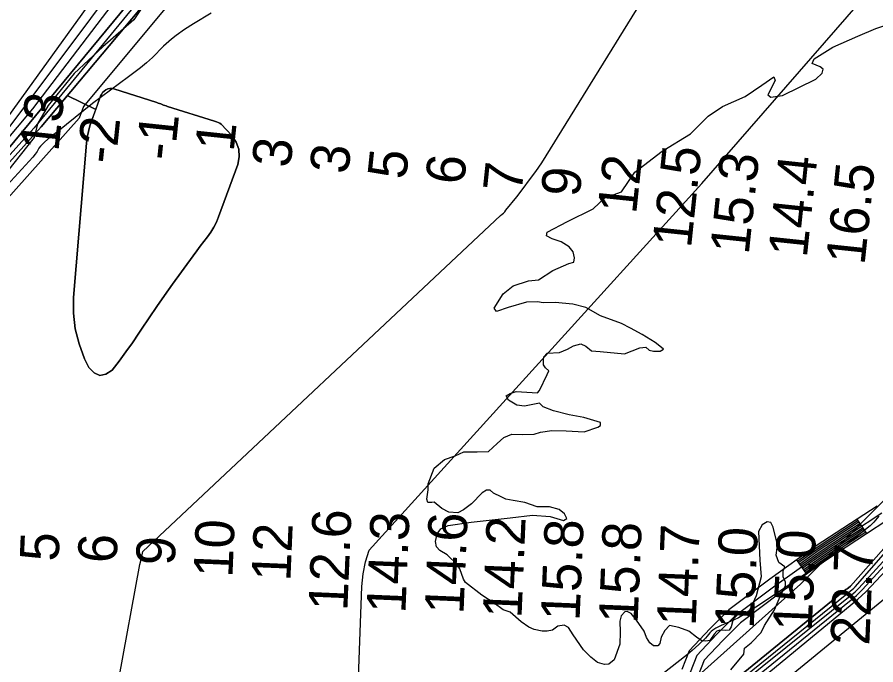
# Model space of a CAD drawing. Extents: x 3161665 to 3199565, y 885729 to 911164.
# Drawn here: x 3179374 to 3180851, y 900595 to 901709 of the extents above; entities that cross this region are included whole.
import ezdxf

# ---------------------------------------------------------------- set-up
doc = ezdxf.new("R2010")
doc.units = 0
for name, color, linetype in [('V-RIVR-EDGE', 7, 'Continuous'), ('V-RIVR-RANG', 7, 'Continuous'), ('V-ROAD-CNTR', 7, 'Continuous'), ('V-SITE-VEGE', 7, 'Continuous'), ('V-TOPO-DPTH', 7, 'Continuous'), ('V-TOPO-MAJR', 7, 'Continuous'), ('V-TOPO-MINR', 7, 'Continuous'), ('V-TOPO-WATR', 7, 'Continuous')]:
    doc.layers.add(name, color=color, linetype=linetype)

msp = doc.modelspace()

# ---------------------------------------------------------------- linework, layer by layer
at = {"layer": 'V-RIVR-EDGE'}
for points in [[(3180336.4, 902619.9), (3180288.2, 902565.5), (3180188.1, 902455.7), (3180145.4, 902406.6), (3180100.4, 902332.8), (3180026.8, 902241.8), (3179936.4, 902147.6), (3179867.7, 902082.5), (3179802.2, 902002.7), (3179758.4, 901947.3), (3179691.8, 901885.4), (3179654.5, 901842.3), (3179640.4, 901829.9), (3179619.8, 901799.7), (3179611.7, 901760.9), (3179574.3, 901704.3), (3179521.3, 901658.1), (3179472, 901611.8), (3179427.1, 901556.8), (3179408.7, 901525.6), (3179402.7, 901501.8), (3179357.2, 901444.2)], [(3180665.6, 901575.5), (3180670.4, 901571.1), (3180690.8, 901574.1), (3180747.8, 901602.2), (3180758.7, 901612.7), (3180760.5, 901619.6), (3180755.3, 901623.5), (3180741.8, 901629.2), (3180744.9, 901637), (3180777.1, 901657.4), (3180820.2, 901676), (3180851.1, 901689.4), (3180881.1, 901699.3)], [(3180087, 900874.5), (3180083.1, 900874.1), (3180080.1, 900874.5), (3180078.4, 900880.2), (3180081, 900896.2), (3180081, 900906.2), (3180091.5, 900933.6), (3180109, 900948.3), (3180127.2, 900954.4), (3180142.5, 900961.3), (3180165.1, 900961.7), (3180184.6, 900962.1), (3180199.4, 900975.9), (3180211.2, 900986.3), (3180224.7, 900991.9), (3180243, 900991.5), (3180263.4, 900991.9), (3180274.3, 900995.3), (3180293.8, 900997.9), (3180318.2, 900997.8), (3180349.5, 900996), (3180373, 901003.8), (3180377.7, 901006.8), (3180377.3, 901011.6), (3180348.6, 901020.3), (3180323.5, 901025.2), (3180296.5, 901031.8), (3180279.1, 901038.8), (3180272.6, 901044.9), (3180246.5, 901040.1), (3180233.5, 901041.5), (3180219.2, 901050.2), (3180215.3, 901057.6), (3180221.8, 901061.9), (3180232.3, 901065.4), (3180269.2, 901063.1), (3180272.3, 901067), (3180285.8, 901094.4), (3180288.4, 901100.5), (3180282.8, 901105.7), (3180279.3, 901110.9), (3180279.3, 901119.2), (3180279.8, 901124.8), (3180285.9, 901131.3), (3180306.8, 901132.1), (3180320.7, 901138.2), (3180331.1, 901143.8), (3180343.7, 901147.3), (3180352.4, 901143.3), (3180362, 901135.1), (3180377.2, 901134.1), (3180418.9, 901129.7), (3180445, 901140.5), (3180455.4, 901141.3), (3180461.5, 901136.5), (3180468.5, 901134.4), (3180480.2, 901134.8), (3180485.9, 901138.2), (3180479.4, 901143), (3180471.5, 901149.6), (3180449.4, 901163.1), (3180429.4, 901174), (3180413.4, 901182.3), (3180377.3, 901195), (3180352.2, 901209.8), (3180329.6, 901215.5), (3180299.6, 901218.2), (3180278.7, 901217.8), (3180269.2, 901219.6), (3180250, 901218.8), (3180218.7, 901209.7), (3180198.3, 901202.8), (3180194.4, 901208.5), (3180210.1, 901233.2), (3180227.1, 901247.1), (3180253.6, 901255.3), (3180271, 901257.4), (3180295.4, 901273), (3180322.8, 901285.1), (3180331.5, 901287.3), (3180332.8, 901295.1), (3180330.2, 901305.5), (3180323.7, 901314.2), (3180309.8, 901322.5), (3180294.2, 901327.8), (3180284.7, 901332.6), (3180285.5, 901339.1), (3180320.8, 901357.3), (3180364.8, 901379.3), (3180385.2, 901398.4), (3180413.5, 901408.3), (3180436.6, 901442.2), (3180483.7, 901478.6), (3180532.4, 901508.5), (3180562.5, 901538.4), (3180587.7, 901555.3), (3180626.5, 901572.6), (3180655.2, 901592), (3180675.7, 901606.3), (3180678.3, 901599.8), (3180665.6, 901575.5)], [(3180684.5, 900770.9), (3180679.7, 900783.9), (3180681.5, 900796.5), (3180681.9, 900801.7), (3180674.6, 900831.7), (3180670.7, 900840), (3180664.2, 900841.3), (3180655.5, 900835.7), (3180649.4, 900824.4), (3180651.9, 900774.9), (3180654, 900746.6), (3180645.6, 900713.6), (3180633.8, 900688.4), (3180624.7, 900681), (3180612.5, 900680.6), (3180605.6, 900673.7), (3180602.5, 900660.7), (3180599, 900654.6), (3180592.5, 900654.2), (3180582.9, 900654.6), (3180577.7, 900653.3), (3180573.3, 900648.1), (3180565.5, 900636.8), (3180558.5, 900635.6), (3180551.6, 900636.4), (3180542.5, 900643), (3180529.4, 900653), (3180512.1, 900659.1), (3180496, 900662.7), (3180488.1, 900654), (3180482, 900642.7), (3180479.8, 900631.8), (3180475.9, 900627.9), (3180468.5, 900628), (3180462.4, 900633.2), (3180456.4, 900642.3), (3180452.9, 900652.8), (3180439.5, 900671.9), (3180430.4, 900683.2), (3180423.5, 900686.7), (3180419.1, 900686.3), (3180413, 900679.4), (3180410.8, 900670.3), (3180411.2, 900651.1), (3180410.7, 900630.7), (3180401.1, 900603.8), (3180391.9, 900596.4), (3180384.5, 900595.6), (3180372.4, 900599.1), (3180360.7, 900608.2), (3180348.5, 900620.9), (3180330.3, 900647), (3180322.5, 900659.6), (3180314.7, 900663.5), (3180304.3, 900661.4), (3180294.7, 900654.9), (3180286, 900653.2), (3180277.3, 900653.2), (3180263.4, 900655.8), (3180253.9, 900659.8), (3180240.8, 900668.9), (3180222.2, 900685.5), (3180210, 900689.9), (3180194.4, 900701.2), (3180173.2, 900714.7), (3180145.4, 900737), (3180141.9, 900742.2), (3180135.4, 900760), (3180131.6, 900767), (3180113.8, 900784.4), (3180101.2, 900791.9), (3180095.1, 900798), (3180093.8, 900807.1), (3180096.5, 900820.6), (3180102.6, 900828.8), (3180115.2, 900834.9), (3180154.8, 900840.4), (3180222.2, 900848.1), (3180260.4, 900852.8), (3180290.9, 900850.5), (3180313.9, 900843.5), (3180319.5, 900847), (3180315.6, 900854.8), (3180306.5, 900862.2), (3180290, 900866.6), (3180268.7, 900866.6), (3180247, 900874.5), (3180227, 900877.6), (3180214.4, 900880.3), (3180206.6, 900883.8), (3180193.6, 900890.3), (3180187.9, 900895.5), (3180181.4, 900895.6), (3180174, 900891.2), (3180155.7, 900872.1), (3180141.8, 900861.7), (3180131.8, 900856.6), (3180116.6, 900857.9), (3180104.4, 900864), (3180091, 900874.9), (3180087, 900874.5)], [(3180601.9, 900586.3), (3180624.1, 900613.7), (3180625.4, 900623.7), (3180636.8, 900633.2), (3180654.2, 900650.5), (3180659.9, 900662.7), (3180676.9, 900689.6), (3180685.2, 900708.7), (3180695.7, 900731.3), (3180695.7, 900737.4), (3180691.8, 900746.5), (3180691.8, 900756.9), (3180694.9, 900763.4), (3180684.5, 900770.9)]]:
    msp.add_lwpolyline(points, dxfattribs=at)
at = {"layer": 'V-ROAD-CNTR'}
for p, q in [((3180835.9, 900820.8), (3180819.4, 900845.9)), ((3180732.7, 900751.3), (3180715.3, 900775.8))]:
    msp.add_line(p, q, dxfattribs=at)
for points in [[(3180853.4, 900868.2), (3180748.5, 900799.5), (3180668.6, 900742.4), (3180598.5, 900689.8), (3180566.4, 900657.8), (3180530.1, 900619.2), (3180517.6, 900587.4)], [(3180861.7, 900855.7), (3180757, 900787.1), (3180677.4, 900730.3), (3180608.3, 900678.5), (3180577.1, 900647.3), (3180543, 900611), (3180531.6, 900582.1)], [(3180870, 900843.2), (3180765.4, 900774.7), (3180686.3, 900718.2), (3180618.2, 900667.1), (3180587.9, 900636.9), (3180555.9, 900602.9), (3180545.7, 900576.8)], [(3180821.1, 900843.4), (3180750.2, 900797), (3180717, 900773.3)], [(3180822.7, 900840.9), (3180751.9, 900794.5), (3180718.8, 900770.9)], [(3180824.4, 900838.4), (3180753.6, 900792.1), (3180720.5, 900768.4)], [(3180826, 900835.9), (3180755.3, 900789.6), (3180722.2, 900766)], [(3180827.6, 900833.4), (3180757, 900787.1), (3180724, 900763.6)], [(3180829.3, 900830.9), (3180758.7, 900784.6), (3180725.7, 900761.1)], [(3180830.9, 900828.4), (3180760.3, 900782.2), (3180727.5, 900758.7)], [(3180832.6, 900825.9), (3180762, 900779.7), (3180729.2, 900756.2)], [(3180834.2, 900823.3), (3180763.7, 900777.2), (3180731, 900753.8)]]:
    msp.add_lwpolyline(points, dxfattribs=at)
at = {"layer": 'V-SITE-VEGE'}
for p, q in [((3180848, 900840.3), (3180841.6, 900834)), ((3180856.5, 900850.8), (3180848, 900840.3)), ((3180841.6, 900834), (3180802.4, 900803.5)), ((3180802.4, 900803.5), (3180762.4, 900774.1)), ((3180762.4, 900774.1), (3180735.2, 900755.1)), ((3180735.2, 900755.1), (3180696.7, 900728.8)), ((3180696.7, 900728.8), (3180657.9, 900702.8)), ((3180657.9, 900702.8), (3180631.8, 900686)), ((3180614.7, 900676), (3180607.5, 900672.3)), ((3180623.3, 900680.9), (3180614.7, 900676)), ((3180631.8, 900686), (3180623.3, 900680.9)), ((3180585.3, 900662.9), (3180575.8, 900658.1)), ((3180607.5, 900672.3), (3180585.3, 900662.9)), ((3180565.6, 900649.9), (3180561.3, 900644.3)), ((3180567.9, 900652.5), (3180565.6, 900649.9)), ((3180570.6, 900654.8), (3180567.9, 900652.5)), ((3180575.8, 900658.1), (3180570.6, 900654.8)), ((3180558.1, 900640.8), (3180546.8, 900630.1)), ((3180561.3, 900644.3), (3180558.1, 900640.8)), ((3180535.2, 900619.6), (3180527.2, 900613)), ((3180546.8, 900630.1), (3180535.2, 900619.6)), ((3180527.2, 900613), (3180469.2, 900567.9))]:
    msp.add_line(p, q, dxfattribs=at)
msp.add_lwpolyline([(3179707.7, 901715.6), (3179676.9, 901697.4), (3179661.8, 901687.8), (3179647.2, 901677.6), (3179639.1, 901671.1), (3179625.7, 901658.8), (3179606.3, 901639.5), (3179596.4, 901630.2), (3179585.9, 901621.5), (3179565.3, 901606.1), (3179534.1, 901583.5), (3179503.4, 901560.3), (3179443.6, 901512.3), (3179426.9, 901499.4), (3179419.9, 901493.5), (3179413.6, 901486.9), (3179411.2, 901483.6), (3179408.1, 901478.1), (3179404.7, 901473), (3179400.5, 901468.3), (3179337, 901399.5)], dxfattribs=at)
at = {"layer": 'V-TOPO-DPTH'}
for points in [[(3180411.4, 902676.2), (3179924.8, 902127.8), (3179414.7, 901520.4), (3178828.9, 900867.7)], [(3178779.3, 900829.4), (3178820.8, 900883.9), (3179319.5, 901436.8), (3179854.2, 902082.5), (3179855.6, 902086.5), (3179856.6, 902089.3), (3179857.6, 902092.1), (3180292.7, 902656)], [(3179862.1, 902053.1), (3179459.8, 901574.1), (3179508.9, 901550.3)], [(3179376.9, 899164.6), (3179875.7, 899953.1), (3179886.4, 899967.5), (3179902.2, 899992.9), (3179903.8, 899995.8), (3179905.1, 899998.8), (3179906, 900002), (3179906.6, 900005.2), (3179929.5, 900184.4), (3179940.1, 900277.4), (3179949.1, 900370.5), (3179955.6, 900463.8), (3179960.4, 900557.3), (3179967, 900730.1), (3179969.2, 900751.4), (3179973, 900772.2), (3179979.3, 900792.5), (3180551.9, 901423.1), (3180907.5, 901830.9)], [(3179376.9, 899164.6), (3179875.7, 899953.1), (3179886.4, 899967.5), (3179902.2, 899992.9), (3179903.8, 899995.8), (3179905.1, 899998.8), (3179906, 900002), (3179906.6, 900005.2), (3179929.5, 900184.4), (3179940.1, 900277.4), (3179949.1, 900370.5), (3179955.6, 900463.8), (3179960.4, 900557.3), (3179967, 900730.1), (3179969.2, 900751.4), (3179973, 900772.2), (3179979.3, 900792.5), (3180551.9, 901423.1), (3180907.5, 901830.9)], [(3179722.5, 901526.7), (3179719.6, 901527.9), (3179716.5, 901528.8), (3179713.5, 901529.8), (3179632.3, 901555.5), (3179630, 901556.2), (3179625.4, 901557.8), (3179620.9, 901559.6), (3179616.3, 901561.2), (3179614, 901562), (3179540, 901585.8), (3179536.5, 901586.4), (3179533, 901586.4), (3179529.6, 901585.5), (3179526.3, 901584), (3179523.4, 901581.7), (3179520.8, 901579.1), (3179518.8, 901576.1), (3179517.2, 901572.8), (3179501.9, 901531.5), (3179498.8, 901521.9), (3179496.2, 901512.2), (3179494.4, 901502.3), (3179493.2, 901492.3), (3179470.9, 901226.9), (3179470.8, 901199.7), (3179473.4, 901172.9), (3179480.2, 901146.9), (3179489.8, 901121.5), (3179496.8, 901106.6), (3179506, 901097.5), (3179515.8, 901092.9), (3179526.3, 901095.2), (3179537.4, 901102), (3179549.2, 901117.5), (3179560.8, 901133.2), (3179572, 901149.1), (3179582.9, 901165.2), (3179587.5, 901172.1), (3179600.6, 901191.7), (3179613.9, 901211.1), (3179627.5, 901230.4), (3179641.2, 901249.6), (3179676.8, 901298.7), (3179682.7, 901306.8), (3179688.8, 901314.9), (3179694.9, 901322.9), (3179701.1, 901330.9), (3179706.9, 901339.1), (3179712.1, 901347.5), (3179716.6, 901356.4), (3179720.4, 901365.7), (3179753.3, 901455.3), (3179755.7, 901468.8), (3179755.3, 901481.7), (3179750.7, 901493.7), (3179743.2, 901505.2), (3179725, 901524.7), (3179722.5, 901526.7)], [(3179508.9, 901550.3), (3179517.2, 901572.8), (3179518.8, 901576.1), (3179520.8, 901579.1), (3179523.4, 901581.7), (3179526.3, 901584), (3179529.6, 901585.5), (3179533, 901586.4), (3179536.5, 901586.4), (3179540, 901585.8), (3179614, 901562), (3179616.3, 901561.2), (3179620.9, 901559.6), (3179625.4, 901557.8), (3179630, 901556.2), (3179632.3, 901555.5), (3179713.5, 901529.8), (3179716.5, 901528.8), (3179719.6, 901527.9), (3179722.5, 901526.7)], [(3179508.2, 901548.5), (3179508.9, 901550.3), (3179459.8, 901574.1), (3179458.7, 901572.9), (3179414.7, 901520.4), (3178828.9, 900867.7)], [(3179722.5, 901526.7), (3179725, 901524.7), (3179743.2, 901505.2), (3179750.7, 901493.7), (3179755.3, 901481.7), (3179755.7, 901468.8), (3179753.3, 901455.3), (3179720.4, 901365.7), (3179716.6, 901356.4), (3179712.1, 901347.5), (3179706.9, 901339.1), (3179701.1, 901330.9), (3179694.9, 901322.9), (3179688.8, 901314.9), (3179682.7, 901306.8), (3179676.8, 901298.7), (3179641.2, 901249.6), (3179627.5, 901230.4), (3179613.9, 901211.1), (3179600.6, 901191.7), (3179587.5, 901172.1), (3179582.9, 901165.2), (3179572, 901149.1), (3179560.8, 901133.2), (3179549.2, 901117.5), (3179537.4, 901102), (3179526.3, 901095.2), (3179515.8, 901092.9), (3179506, 901097.5), (3179496.8, 901106.6), (3179489.8, 901121.5), (3179480.2, 901146.9), (3179473.4, 901172.9), (3179470.8, 901199.7), (3179470.9, 901226.9), (3179493.2, 901492.3), (3179494.4, 901502.3), (3179496.2, 901512.2), (3179498.8, 901521.9), (3179501.9, 901531.5), (3179508.2, 901548.5)], [(3181327, 901316.7), (3180807.8, 900730.2), (3180804, 900727.3), (3180802, 900726), (3180799.9, 900724.7), (3179919.4, 900007.7), (3179916.4, 899998.9), (3179912.6, 899990.4), (3179908.1, 899982.1), (3179403, 899170.1)]]:
    msp.add_lwpolyline(points, dxfattribs=at)
at = {"layer": 'V-TOPO-MAJR'}
for points in [[(3180828.6, 900724.9), (3181377, 901323.9), (3181388.4, 901340.1), (3181655.2, 901830.7), (3181662.7, 901844.3), (3181670.1, 901858), (3181677.6, 901871.7), (3181963.4, 902149), (3182189.6, 902466.5), (3182546.8, 903081.6), (3183194.7, 904069.7), (3183323.4, 904283.9)], [(3179965, 902733.2), (3179841.7, 902341.8), (3179829.4, 902303), (3179817.2, 902264.2), (3179805, 902225.4), (3179792.8, 902186.7), (3179772.2, 902121.4), (3179770.1, 902115.3), (3179767.9, 902109.3), (3179765.4, 902103.3), (3179340.5, 901514.3), (3178736.7, 900841.9)], [(3179443.9, 899184.5), (3179917.4, 899965.8), (3179926.4, 899982), (3179934.8, 899998.5), (3180817.8, 900714.1), (3180827.9, 900724.1), (3180828.6, 900724.9)]]:
    msp.add_lwpolyline(points, dxfattribs=at)
at = {"layer": 'V-TOPO-MINR'}
for points in [[(3180815.8, 900729.2), (3181352.2, 901341.2), (3181369.7, 901368.2), (3181647.6, 901855.9), (3181650, 901861), (3181652, 901866.3), (3181653.9, 901871.6), (3181886.7, 902108.6), (3181896.3, 902116.7), (3181905, 902125.9), (3181913, 902135.8), (3182168.6, 902495.8), (3182497.7, 903090.5), (3182534.7, 903146.6), (3183274.1, 904255.8), (3183293.4, 904289.2), (3183315.2, 904307.2)], [(3180371.6, 902688.7), (3179895.6, 902118.1), (3179403.2, 901518.7)], [(3180258, 902679.9), (3179816.8, 902098.3), (3179399.9, 901551.4), (3179208.9, 901323.8), (3178765, 900836)], [(3180292.7, 902656), (3179857.6, 902092.1), (3179856.6, 902089.3), (3179855.6, 902086.5), (3179854.2, 902082.5), (3179319.5, 901436.8), (3178820.8, 900883.9), (3178779.3, 900829.4)], [(3180488.4, 902615.5), (3179937.6, 902095.2), (3179488, 901555.5), (3179480.4, 901535.1), (3178881.3, 900864.4)], [(3179952.1, 902598.1), (3179938.7, 902556.4), (3179925.2, 902514.7), (3179804.2, 902139.5), (3179798.1, 902121.7), (3179791.5, 902104), (3179784.2, 902086.5), (3179357.8, 901516.8), (3178749.7, 900834.4)], [(3179512.3, 900373.5), (3179585, 900767.5), (3179587.4, 900778.7), (3179590.1, 900789.9), (3180205.6, 901368), (3180208.1, 901370), (3180210.5, 901372.1), (3180212.6, 901374.4), (3180214.7, 901376.8), (3180233.4, 901400.2), (3180244.5, 901414.5), (3180255.4, 901428.9), (3180266, 901443.6), (3180276.4, 901458.5), (3180594.8, 901973.2)], [(3179722.5, 901526.7), (3179719.6, 901527.9), (3179716.5, 901528.8), (3179713.5, 901529.8), (3179632.3, 901555.5), (3179630, 901556.2), (3179625.4, 901557.8), (3179620.9, 901559.6), (3179616.3, 901561.2), (3179614, 901562), (3179540, 901585.8), (3179536.5, 901586.4), (3179533, 901586.4), (3179529.6, 901585.5), (3179526.3, 901584), (3179523.4, 901581.7), (3179520.8, 901579.1), (3179518.8, 901576.1), (3179517.2, 901572.8), (3179501.9, 901531.5), (3179498.8, 901521.9), (3179496.2, 901512.2), (3179494.4, 901502.3), (3179493.2, 901492.3), (3179470.9, 901226.9), (3179470.8, 901199.7), (3179473.4, 901172.9), (3179480.2, 901146.9), (3179489.8, 901121.5), (3179496.8, 901106.6), (3179506, 901097.5), (3179515.8, 901092.9), (3179526.3, 901095.2), (3179537.4, 901102), (3179549.2, 901117.5), (3179560.8, 901133.2), (3179572, 901149.1), (3179582.9, 901165.2), (3179587.5, 901172.1), (3179600.6, 901191.7), (3179613.9, 901211.1), (3179627.5, 901230.4), (3179641.2, 901249.6), (3179676.8, 901298.7), (3179682.7, 901306.8), (3179688.8, 901314.9), (3179694.9, 901322.9), (3179701.1, 901330.9), (3179706.9, 901339.1), (3179712.1, 901347.5), (3179716.6, 901356.4), (3179720.4, 901365.7), (3179753.3, 901455.3), (3179755.7, 901468.8), (3179755.3, 901481.7), (3179750.7, 901493.7), (3179743.2, 901505.2), (3179725, 901524.7), (3179722.5, 901526.7)], [(3179403.2, 901518.7), (3178860.5, 900917.3)], [(3179388.5, 899170.3), (3179826.5, 899872.9), (3179849.4, 899900.9), (3179870.4, 899930.9), (3179905.1, 899987.5), (3179908.2, 899993.1), (3179910.8, 899998.9), (3179912.7, 900004.8), (3179914.2, 900011), (3180721.8, 900734), (3181306.5, 901320.2)], [(3179403, 899170.1), (3179908.1, 899982.1), (3179912.6, 899990.4), (3179916.4, 899998.9), (3179919.4, 900007.7), (3180799.9, 900724.7), (3180802, 900726), (3180804, 900727.3), (3180807.8, 900730.2), (3181327, 901316.7)], [(3179431.6, 899190.9), (3179914.3, 899971.2), (3179921.6, 899984.8), (3179928.3, 899998.8), (3179933.9, 900013.2), (3180815.5, 900720.4), (3180822.3, 900727.1), (3181362.1, 901319)], [(3179455.5, 899178.3), (3179932.9, 899955), (3179945.4, 899976.3), (3179957.5, 899997.9), (3180820.1, 900707.8), (3180834, 900720.7), (3181385.9, 901308.7)], [(3179426.5, 899196.8), (3179911.2, 899976.7), (3179917.1, 899987.6), (3179922.3, 899998.8), (3179926.4, 900010.5), (3180813.3, 900726.7), (3180815.8, 900729.2)], [(3180005.4, 900007.9), (3180008.6, 900007.7), (3180011, 900008.7), (3180011.5, 900009), (3180015.2, 900011.7), (3180017.5, 900013.5), (3180019.8, 900015.2), (3180022.1, 900017), (3180024.4, 900018.9), (3180884.2, 900723.8)]]:
    msp.add_lwpolyline(points, dxfattribs=at)
at = {"layer": 'V-TOPO-WATR'}
for points in [[(3178828.9, 900867.7), (3179414.7, 901520.4), (3179924.8, 902127.8), (3180411.4, 902676.2)], [(3179376.9, 899164.6), (3179875.7, 899953.1), (3179886.4, 899967.5), (3179902.2, 899992.9), (3179903.8, 899995.8), (3179905.1, 899998.8), (3179906, 900002), (3179906.6, 900005.2), (3179929.5, 900184.4), (3179940.1, 900277.4), (3179949.1, 900370.5), (3179955.6, 900463.8), (3179960.4, 900557.3), (3179967, 900730.1), (3179969.2, 900751.4), (3179973, 900772.2), (3179979.3, 900792.5), (3180551.9, 901423.1), (3180907.5, 901830.9)]]:
    msp.add_lwpolyline(points, dxfattribs=at)

# ---------------------------------------------------------------- texts
at = {"layer": 'V-RIVR-RANG'}
for s, rotation, p in [('13', 83.9775, (3179444.6, 901476.4)), ('-2', 83.9775, (3179542.9, 901455.1)), ('-1', 83.9775, (3179644, 901460.9)), ('1', 83.9775, (3179746.2, 901476.3)), ('3', 83.9775, (3179843.8, 901448.5)), ('3', 83.9775, (3179943.3, 901437.7)), ('5', 83.9775, (3180042.8, 901428.5)), ('12.5', 83.9775, (3180533.2, 901310.6)), ('15.3', 83.9775, (3180632.5, 901299.3)), ('6', 83.9775, (3180142.4, 901419.3)), ('7', 83.9775, (3180241.6, 901405.9)), ('12', 83.9775, (3180438.8, 901369.1)), ('14.4', 83.9775, (3180732.5, 901294)), ('9', 83.9775, (3180341.3, 901398)), ('16.5', 83.9775, (3180831.8, 901281.4)), ('12.6', 87.6011, (3179941.8, 900687.2)), ('14.3', 87.6011, (3180041.7, 900682.8)), ('14.6', 87.6011, (3180141.7, 900681.5)), ('10', 87.6011, (3179744, 900744.3)), ('14.2', 87.6011, (3180241.5, 900674.4)), ('15.8', 87.6011, (3180341.4, 900670)), ('12', 87.6011, (3179843.8, 900738)), ('15.8', 87.6011, (3180441.3, 900665.5)), ('14.7', 87.6011, (3180541.2, 900661.1)), ('15.0', 87.6011, (3180641.1, 900656.4)), ('15.0', 87.6011, (3180741, 900652)), ('5', 87.6011, (3179444.9, 900772.1)), ('6', 87.6011, (3179544.8, 900769.2)), ('9', 87.6011, (3179644.8, 900765.1)), ('22.7', 87.6011, (3180840, 900627.8))]:
    msp.add_text(s, height=67, rotation=rotation, dxfattribs=at).set_placement(p)

doc.saveas('drawing.dxf')
